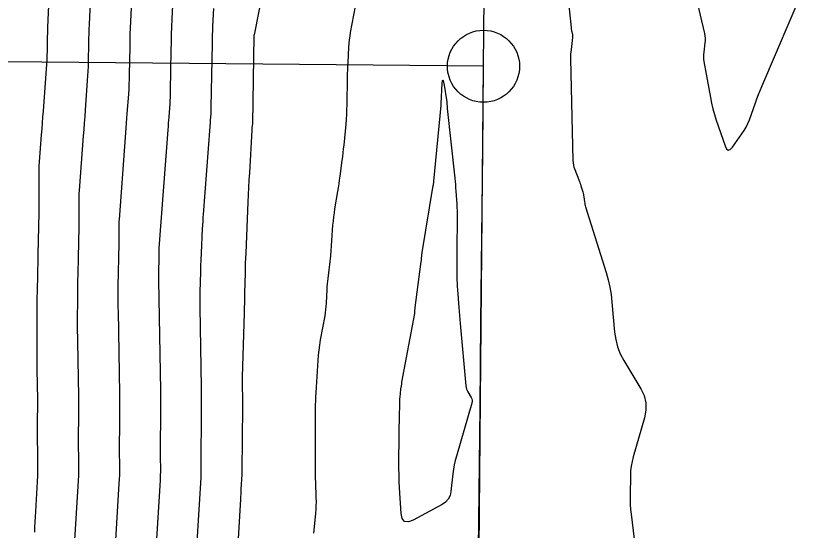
# Model space of a CAD drawing. Extents: x 1768942 to 1774819, y 723037 to 732099.
# Drawn here: x 1770555.6 to 1770610.2, y 731330.9 to 731366.6 of the extents above; entities that cross this region are included whole.
import ezdxf

# ---------------------------------------------------------------- set-up
doc = ezdxf.new("R2010")
doc.units = 0
doc.layers.add('R_Contours', color=7, linetype='Continuous')
doc.layers.add('R_Horz Alg', color=7, linetype='Continuous')

msp = doc.modelspace()

# ---------------------------------------------------------------- linework, layer by layer
at = {"layer": 'R_Contours'}
for points in [[(1770561.018, 731373.3), (1770560.682, 731366.042), (1770560.668, 731365.718), (1770560.657, 731365.394), (1770560.648, 731365.069), (1770560.642, 731364.745), (1770560.621, 731363.447), (1770560.614, 731363.122), (1770560.602, 731362.798), (1770560.585, 731362.474), (1770560.564, 731362.15), (1770560.413, 731360.1), (1770560.38, 731359.651), (1770560.347, 731359.201), (1770560.314, 731358.752), (1770560.28, 731358.303), (1770559.997, 731354.514), (1770559.983, 731354.304), (1770559.974, 731354.093), (1770559.969, 731353.883), (1770559.969, 731353.672), (1770559.977, 731352.828), (1770559.978, 731352.617), (1770559.978, 731352.406), (1770559.976, 731352.195), (1770559.972, 731351.984), (1770559.93, 731349.88), (1770559.925, 731349.646), (1770559.92, 731349.413), (1770559.915, 731349.179), (1770559.909, 731348.946), (1770559.886, 731348.012), (1770559.881, 731347.778), (1770559.877, 731347.545), (1770559.874, 731347.311), (1770559.873, 731347.078), (1770559.868, 731345.439), (1770559.868, 731345.088), (1770559.869, 731344.737), (1770559.873, 731344.386), (1770559.878, 731344.034), (1770559.943, 731340.221), (1770559.947, 731339.974), (1770559.948, 731339.728), (1770559.949, 731339.482), (1770559.948, 731339.236), (1770559.94, 731338.251), (1770559.938, 731338.004), (1770559.937, 731337.758), (1770559.938, 731337.512), (1770559.939, 731337.265), (1770559.951, 731335.496), (1770559.95, 731335.119), (1770559.943, 731334.742), (1770559.929, 731334.366), (1770559.909, 731333.989), (1770559.677, 731330.261)], [(1770563.851, 731372.589), (1770563.557, 731366.236), (1770563.538, 731365.802), (1770563.523, 731365.367), (1770563.511, 731364.932), (1770563.503, 731364.497), (1770563.472, 731362.563), (1770563.465, 731362.225), (1770563.452, 731361.888), (1770563.435, 731361.551), (1770563.412, 731361.214), (1770563.314, 731359.866), (1770563.289, 731359.529), (1770563.264, 731359.193), (1770563.239, 731358.856), (1770563.214, 731358.519), (1770562.764, 731352.511), (1770562.756, 731352.383), (1770562.75, 731352.255), (1770562.747, 731352.127), (1770562.747, 731352), (1770562.752, 731351.488), (1770562.753, 731351.36), (1770562.752, 731351.232), (1770562.751, 731351.104), (1770562.749, 731350.976), (1770562.723, 731349.699), (1770562.72, 731349.558), (1770562.717, 731349.416), (1770562.714, 731349.275), (1770562.711, 731349.133), (1770562.697, 731348.567), (1770562.694, 731348.425), (1770562.691, 731348.283), (1770562.69, 731348.142), (1770562.689, 731348), (1770562.686, 731347.006), (1770562.686, 731346.793), (1770562.687, 731346.58), (1770562.689, 731346.367), (1770562.692, 731346.154), (1770562.79, 731340.428), (1770562.794, 731340.092), (1770562.797, 731339.757), (1770562.797, 731339.421), (1770562.796, 731339.086), (1770562.784, 731337.648), (1770562.782, 731337.36), (1770562.782, 731337.072), (1770562.782, 731336.784), (1770562.783, 731336.497), (1770562.791, 731335.345), (1770562.79, 731335.057), (1770562.785, 731334.77), (1770562.774, 731334.482), (1770562.759, 731334.195), (1770562.391, 731328.285)], [(1770593.414, 731372.602), (1770594.121, 731365.835), (1770594.128, 731365.777), (1770594.137, 731365.719), (1770594.147, 731365.661), (1770594.159, 731365.603), (1770594.212, 731365.373), (1770594.222, 731365.316), (1770594.228, 731365.258), (1770594.228, 731365.2), (1770594.223, 731365.142), (1770594.119, 731364.293), (1770594.102, 731364.132), (1770594.091, 731363.97), (1770594.086, 731363.809), (1770594.087, 731363.647), (1770594.247, 731356.611), (1770594.258, 731356.448), (1770594.283, 731356.287), (1770594.322, 731356.129), (1770594.376, 731355.974), (1770594.661, 731355.249), (1770594.699, 731355.151), (1770594.734, 731355.052), (1770594.768, 731354.953), (1770594.8, 731354.852), (1770594.933, 731354.417), (1770594.957, 731354.332), (1770594.977, 731354.247), (1770594.994, 731354.161), (1770595.008, 731354.074), (1770595.055, 731353.726), (1770595.069, 731353.64), (1770595.086, 731353.554), (1770595.107, 731353.469), (1770595.131, 731353.384), (1770596.549, 731348.826), (1770596.691, 731348.321), (1770596.806, 731347.811), (1770596.895, 731347.296), (1770596.956, 731346.775), (1770597.145, 731344.681), (1770597.22, 731344.167), (1770597.351, 731343.67), (1770597.538, 731343.192), (1770597.78, 731342.732), (1770598.957, 731340.766), (1770599.188, 731340.281), (1770599.308, 731339.781), (1770599.318, 731339.267), (1770599.218, 731338.739), (1770598.435, 731336.039), (1770598.353, 731335.716), (1770598.292, 731335.39), (1770598.254, 731335.061), (1770598.236, 731334.728), (1770598.211, 731333.39), (1770598.211, 731333.056), (1770598.224, 731332.722), (1770598.248, 731332.389), (1770598.285, 731332.057), (1770598.51, 731330.33)], [(1770558.018, 731370.409), (1770557.807, 731365.848), (1770557.798, 731365.634), (1770557.791, 731365.42), (1770557.785, 731365.206), (1770557.781, 731364.992), (1770557.767, 731364.136), (1770557.763, 731363.922), (1770557.755, 731363.708), (1770557.743, 731363.494), (1770557.729, 731363.28), (1770557.491, 731360.03), (1770557.461, 731359.62), (1770557.431, 731359.21), (1770557.4, 731358.801), (1770557.37, 731358.391), (1770557.229, 731356.518), (1770557.21, 731356.225), (1770557.198, 731355.931), (1770557.191, 731355.638), (1770557.191, 731355.344), (1770557.202, 731354.168), (1770557.203, 731353.874), (1770557.203, 731353.58), (1770557.2, 731353.286), (1770557.195, 731352.992), (1770557.136, 731350.06), (1770557.13, 731349.734), (1770557.123, 731349.409), (1770557.115, 731349.084), (1770557.107, 731348.758), (1770557.075, 731347.457), (1770557.068, 731347.132), (1770557.062, 731346.807), (1770557.059, 731346.481), (1770557.057, 731346.156), (1770557.05, 731343.692), (1770557.05, 731343.292), (1770557.051, 731342.893), (1770557.055, 731342.494), (1770557.061, 731342.095), (1770557.097, 731340.014), (1770557.099, 731339.857), (1770557.1, 731339.7), (1770557.1, 731339.543), (1770557.099, 731339.386), (1770557.094, 731338.758), (1770557.093, 731338.601), (1770557.093, 731338.444), (1770557.093, 731338.287), (1770557.094, 731338.129), (1770557.111, 731335.515), (1770557.11, 731335.115), (1770557.103, 731334.715), (1770557.088, 731334.315), (1770557.067, 731333.915), (1770556.962, 731332.237), (1770556.941, 731331.878), (1770556.922, 731331.518), (1770556.904, 731331.158), (1770556.889, 731330.798)], [(1770566.587, 731369.793), (1770566.431, 731366.43), (1770566.408, 731365.885), (1770566.389, 731365.34), (1770566.375, 731364.795), (1770566.364, 731364.25), (1770566.319, 731361.427), (1770566.314, 731361.203), (1770566.306, 731360.978), (1770566.294, 731360.754), (1770566.279, 731360.529), (1770566.214, 731359.632), (1770566.197, 731359.408), (1770566.181, 731359.184), (1770566.164, 731358.959), (1770566.147, 731358.735), (1770565.531, 731350.507), (1770565.528, 731350.462), (1770565.526, 731350.417), (1770565.525, 731350.372), (1770565.525, 731350.327), (1770565.527, 731350.148), (1770565.527, 731350.103), (1770565.527, 731350.058), (1770565.527, 731350.013), (1770565.526, 731349.968), (1770565.517, 731349.519), (1770565.516, 731349.47), (1770565.515, 731349.42), (1770565.514, 731349.37), (1770565.512, 731349.32), (1770565.508, 731349.121), (1770565.506, 731349.072), (1770565.506, 731349.022), (1770565.505, 731348.972), (1770565.505, 731348.922), (1770565.504, 731348.573), (1770565.504, 731348.498), (1770565.504, 731348.423), (1770565.505, 731348.349), (1770565.506, 731348.274), (1770565.636, 731340.635), (1770565.642, 731340.21), (1770565.645, 731339.785), (1770565.646, 731339.36), (1770565.644, 731338.935), (1770565.627, 731336.784), (1770565.625, 731336.585), (1770565.625, 731336.387), (1770565.625, 731336.188), (1770565.626, 731335.989), (1770565.631, 731335.194), (1770565.631, 731334.996), (1770565.627, 731334.797), (1770565.62, 731334.599), (1770565.609, 731334.4), (1770565.106, 731326.308)], [(1770602.692, 731368.385), (1770603.369, 731365.408), (1770603.398, 731365.249), (1770603.414, 731365.09), (1770603.415, 731364.93), (1770603.402, 731364.769), (1770603.322, 731364.124), (1770603.309, 731363.963), (1770603.307, 731363.802), (1770603.317, 731363.642), (1770603.34, 731363.481), (1770603.788, 731360.981), (1770603.867, 731360.58), (1770603.962, 731360.183), (1770604.072, 731359.79), (1770604.198, 731359.401), (1770604.813, 731357.608), (1770604.913, 731357.404), (1770605.031, 731357.324), (1770605.167, 731357.367), (1770605.321, 731357.534), (1770605.975, 731358.446), (1770606.129, 731358.679), (1770606.267, 731358.921), (1770606.387, 731359.171), (1770606.49, 731359.431), (1770606.909, 731360.607), (1770607.013, 731360.89), (1770607.12, 731361.172), (1770607.232, 731361.452), (1770607.348, 731361.73), (1770610.332, 731368.734)], [(1770571.048, 731330.34), (1770571.204, 731333.087), (1770571.215, 731333.264), (1770571.225, 731333.44), (1770571.236, 731333.617), (1770571.246, 731333.793), (1770571.31, 731334.811), (1770571.311, 731334.832), (1770571.312, 731334.852), (1770571.312, 731334.872), (1770571.312, 731334.893), (1770571.311, 731334.975), (1770571.311, 731334.995), (1770571.311, 731335.015), (1770571.311, 731335.036), (1770571.312, 731335.056), (1770571.347, 731339.497), (1770571.348, 731339.669), (1770571.348, 731339.842), (1770571.347, 731340.014), (1770571.344, 731340.187), (1770571.332, 731340.878), (1770571.33, 731341.05), (1770571.33, 731341.223), (1770571.332, 731341.395), (1770571.336, 731341.568), (1770571.462, 731346.025), (1770571.472, 731346.371), (1770571.48, 731346.717), (1770571.489, 731347.063), (1770571.497, 731347.409), (1770571.527, 731348.793), (1770571.535, 731349.139), (1770571.546, 731349.485), (1770571.558, 731349.831), (1770571.572, 731350.177), (1770571.727, 731353.7), (1770571.75, 731354.21), (1770571.774, 731354.72), (1770571.8, 731355.229), (1770571.827, 731355.739), (1770571.99, 731358.706), (1770571.993, 731358.751), (1770571.997, 731358.795), (1770572.001, 731358.839), (1770572.007, 731358.884), (1770572.042, 731359.143), (1770572.043, 731359.154), (1770572.044, 731359.168), (1770572.045, 731359.177), (1770572.143, 731365.261), (1770572.143, 731365.27), (1770572.144, 731365.282), (1770572.145, 731365.289), (1770572.149, 731365.313), (1770572.15, 731365.316), (1770572.814, 731368.617)], [(1770568.019, 731327.531), (1770568.459, 731334.606), (1770568.465, 731334.715), (1770568.469, 731334.824), (1770568.471, 731334.934), (1770568.472, 731335.044), (1770568.469, 731335.482), (1770568.468, 731335.591), (1770568.468, 731335.701), (1770568.468, 731335.811), (1770568.469, 731335.92), (1770568.492, 731338.785), (1770568.495, 731339.299), (1770568.494, 731339.813), (1770568.49, 731340.327), (1770568.483, 731340.841), (1770568.388, 731346.413), (1770568.385, 731346.629), (1770568.385, 731346.845), (1770568.388, 731347.06), (1770568.393, 731347.276), (1770568.423, 731348.354), (1770568.426, 731348.463), (1770568.429, 731348.571), (1770568.431, 731348.68), (1770568.434, 731348.789), (1770568.443, 731349.224), (1770568.446, 731349.333), (1770568.449, 731349.442), (1770568.453, 731349.55), (1770568.458, 731349.659), (1770568.505, 731350.733), (1770568.513, 731350.91), (1770568.521, 731351.087), (1770568.53, 731351.264), (1770568.54, 731351.441), (1770568.578, 731352.149), (1770568.589, 731352.325), (1770568.6, 731352.502), (1770568.611, 731352.679), (1770568.624, 731352.856), (1770569.081, 731358.951), (1770569.089, 731359.063), (1770569.097, 731359.175), (1770569.106, 731359.286), (1770569.114, 731359.398), (1770569.147, 731359.845), (1770569.154, 731359.956), (1770569.16, 731360.068), (1770569.164, 731360.18), (1770569.166, 731360.292), (1770569.236, 731364.7), (1770569.242, 731365.007), (1770569.25, 731365.314), (1770569.261, 731365.62), (1770569.274, 731365.927), (1770569.331, 731367.154)], [(1770576.279, 731330.74), (1770576.412, 731332.103), (1770576.434, 731332.373), (1770576.447, 731332.644), (1770576.452, 731332.914), (1770576.447, 731333.185), (1770576.411, 731334.27), (1770576.403, 731334.541), (1770576.397, 731334.812), (1770576.394, 731335.083), (1770576.392, 731335.354), (1770576.391, 731337.07), (1770576.391, 731337.355), (1770576.391, 731337.64), (1770576.392, 731337.926), (1770576.393, 731338.211), (1770576.397, 731339.351), (1770576.4, 731339.636), (1770576.407, 731339.921), (1770576.419, 731340.206), (1770576.434, 731340.491), (1770576.571, 731342.727), (1770576.599, 731343.083), (1770576.636, 731343.438), (1770576.685, 731343.792), (1770576.744, 731344.144), (1770577.052, 731345.815), (1770577.088, 731346.034), (1770577.117, 731346.255), (1770577.139, 731346.475), (1770577.153, 731346.697), (1770577.196, 731347.639), (1770577.207, 731347.835), (1770577.223, 731348.03), (1770577.242, 731348.225), (1770577.266, 731348.42), (1770577.369, 731349.197), (1770577.393, 731349.392), (1770577.415, 731349.587), (1770577.433, 731349.782), (1770577.449, 731349.977), (1770577.606, 731352.102), (1770577.631, 731352.392), (1770577.662, 731352.68), (1770577.7, 731352.968), (1770577.744, 731353.255), (1770577.941, 731354.44), (1770577.984, 731354.708), (1770578.026, 731354.977), (1770578.065, 731355.246), (1770578.103, 731355.515), (1770578.248, 731356.593), (1770578.283, 731356.863), (1770578.316, 731357.133), (1770578.345, 731357.403), (1770578.372, 731357.674), (1770578.51, 731359.132), (1770578.538, 731359.466), (1770578.56, 731359.8), (1770578.575, 731360.134), (1770578.584, 731360.469), (1770578.614, 731362.364), (1770578.62, 731362.625), (1770578.628, 731362.887), (1770578.638, 731363.148), (1770578.652, 731363.409), (1770578.71, 731364.454), (1770578.729, 731364.715), (1770578.755, 731364.975), (1770578.79, 731365.233), (1770578.832, 731365.491), (1770579.157, 731367.296)]]:
    msp.add_lwpolyline(points, dxfattribs=at)
msp.add_lwpolyline([(1770586.839, 731340.845), (1770586.866, 731340.74), (1770586.906, 731340.64), (1770586.957, 731340.543), (1770587.184, 731340.163), (1770587.23, 731340.067), (1770587.254, 731339.968), (1770587.256, 731339.866), (1770587.236, 731339.761), (1770586.168, 731336.079), (1770586.088, 731335.779), (1770586.021, 731335.478), (1770585.968, 731335.173), (1770585.927, 731334.866), (1770585.792, 731333.632), (1770585.729, 731333.344), (1770585.605, 731333.096), (1770585.421, 731332.889), (1770585.178, 731332.722), (1770583.179, 731331.648), (1770582.833, 731331.519), (1770582.577, 731331.554), (1770582.412, 731331.753), (1770582.339, 731332.115), (1770582.225, 731333.891), (1770582.201, 731334.335), (1770582.186, 731334.78), (1770582.179, 731335.224), (1770582.181, 731335.669), (1770582.231, 731339.205), (1770582.232, 731339.286), (1770582.233, 731339.367), (1770582.234, 731339.448), (1770582.236, 731339.529), (1770582.241, 731339.853), (1770582.243, 731339.934), (1770582.248, 731340.014), (1770582.254, 731340.095), (1770582.262, 731340.175), (1770582.323, 731340.731), (1770582.338, 731340.85), (1770582.354, 731340.969), (1770582.373, 731341.087), (1770582.393, 731341.206), (1770583.273, 731345.99), (1770583.279, 731346.024), (1770583.283, 731346.058), (1770583.287, 731346.093), (1770583.289, 731346.128), (1770583.295, 731346.267), (1770583.297, 731346.302), (1770583.3, 731346.337), (1770583.303, 731346.372), (1770583.308, 731346.406), (1770583.73, 731349.594), (1770583.737, 731349.645), (1770583.742, 731349.697), (1770583.747, 731349.748), (1770583.751, 731349.8), (1770583.767, 731350.006), (1770583.771, 731350.057), (1770583.777, 731350.109), (1770583.783, 731350.16), (1770583.791, 731350.211), (1770584.564, 731354.864), (1770584.568, 731354.889), (1770584.572, 731354.914), (1770584.576, 731354.939), (1770584.579, 731354.964), (1770584.593, 731355.066), (1770584.596, 731355.091), (1770584.599, 731355.116), (1770584.602, 731355.142), (1770584.604, 731355.167), (1770585.099, 731360.407), (1770585.1, 731360.417), (1770585.1, 731360.427), (1770585.101, 731360.437), (1770585.101, 731360.447), (1770585.102, 731360.488), (1770585.102, 731360.498), (1770585.102, 731360.508), (1770585.103, 731360.519), (1770585.103, 731360.529), (1770585.183, 731361.96), (1770585.199, 731362.134), (1770585.222, 731362.193), (1770585.25, 731362.137), (1770585.285, 731361.966), (1770585.5, 731360.67), (1770585.505, 731360.631), (1770585.51, 731360.592), (1770585.513, 731360.553), (1770585.514, 731360.514), (1770585.518, 731360.357), (1770585.519, 731360.318), (1770585.521, 731360.279), (1770585.524, 731360.239), (1770585.528, 731360.2), (1770586.052, 731355.378), (1770586.076, 731355.152), (1770586.097, 731354.925), (1770586.115, 731354.699), (1770586.132, 731354.472), (1770586.193, 731353.565), (1770586.206, 731353.339), (1770586.214, 731353.112), (1770586.219, 731352.885), (1770586.219, 731352.658), (1770586.195, 731350.307), (1770586.193, 731350.084), (1770586.192, 731349.861), (1770586.192, 731349.637), (1770586.193, 731349.414), (1770586.2, 731348.52), (1770586.203, 731348.297), (1770586.211, 731348.074), (1770586.223, 731347.851), (1770586.238, 731347.628), (1770586.336, 731346.405), (1770586.358, 731346.127), (1770586.381, 731345.849), (1770586.405, 731345.571), (1770586.43, 731345.293), (1770586.823, 731340.953)], close=True, dxfattribs=at)
at = {"layer": 'R_Horz Alg'}
for p, q in [((1770588.048, 731363.138), (1770592.741, 731879.815)), ((1770584.608, 730984.478), (1770588.048, 731363.138))]:
    msp.add_line(p, q, dxfattribs=at)
msp.add_lwpolyline([(1770588.048, 731363.138), (1770468.053, 731364.228)], dxfattribs=at)
msp.add_circle((1770588.048, 731363.138), 2.5, dxfattribs=at)
msp.add_arc((1759129.36, 731467.219), 11459.16, 355.6942048, 359.4795914, dxfattribs=at)

doc.saveas('drawing.dxf')
